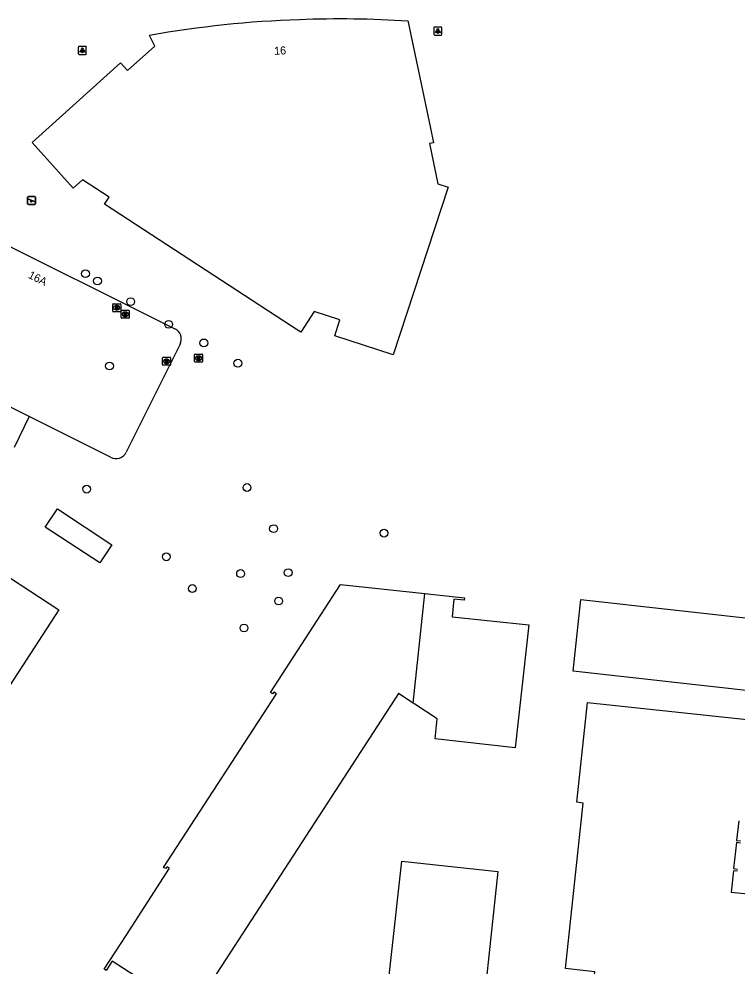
# Model space of a CAD drawing. Extents: x 162186 to 163152, y 385513 to 386513.
# Drawn here: x 162736.6 to 162826.3, y 386298.9 to 386417.2 of the extents above; entities that cross this region are included whole.
import ezdxf

# ---------------------------------------------------------------- set-up
doc = ezdxf.new("R2010")
doc.units = 0
for name, color, linetype in [('IMGEO_Boom', 7, 'Continuous'), ('IMGEO_Lichtpunt', 7, 'Continuous'), ('IMGEO_Pand', 7, 'Continuous'), ('IMGEO_Pand_nummerreeks', 7, 'Continuous'), ('IMGEO_Rioolput', 7, 'Continuous'), ('IMGEO_Speelvoorziening', 7, 'Continuous'), ('IMGEO_Terreindeel_zand', 7, 'Continuous')]:
    doc.layers.add(name, color=color, linetype=linetype)

msp = doc.modelspace()

# ---------------------------------------------------------------- linework, layer by layer
at = {"layer": 'IMGEO_Boom'}
for centre in [(162744.95, 386385.4), (162746.45, 386384.49), (162750.59, 386381.91), (162755.33, 386379.07), (162759.73, 386376.75), (162747.95, 386373.86), (162763.98, 386374.21), (162745.09, 386358.48), (162765.12, 386358.68), (162768.44, 386353.54), (162782.24, 386352.98), (162755.05, 386350.03), (162764.32, 386347.93), (162770.27, 386348.05), (162758.3, 386346.06), (162769.07, 386344.5), (162764.74, 386341.13)]:
    msp.add_circle(centre, 0.489, dxfattribs=at)
at = {"layer": 'IMGEO_Lichtpunt'}
for p, q in [((162788.46, 386416.12), (162788.46, 386415.31)), ((162788.46, 386416.12), (162788.46, 386415.31)), ((162789.37, 386416.22), (162788.56, 386416.22)), ((162789.37, 386416.22), (162788.56, 386416.22)), ((162788.56, 386415.22), (162789.37, 386415.22)), ((162788.56, 386415.22), (162789.37, 386415.22)), ((162789.46, 386415.31), (162789.46, 386416.12)), ((162789.46, 386415.31), (162789.46, 386416.12)), ((162744.05, 386413.7), (162744.05, 386412.89)), ((162744.05, 386413.7), (162744.05, 386412.89)), ((162744.96, 386413.8), (162744.15, 386413.8)), ((162744.96, 386413.8), (162744.15, 386413.8)), ((162745.05, 386412.89), (162745.05, 386413.7)), ((162745.05, 386412.89), (162745.05, 386413.7)), ((162744.15, 386412.8), (162744.96, 386412.8)), ((162744.15, 386412.8), (162744.96, 386412.8))]:
    msp.add_line(p, q, dxfattribs=at)
for points in [[(162788.84, 386415.78), (162788.88, 386415.76), (162788.69, 386415.49), (162788.65, 386415.52), (162788.84, 386415.78)], [(162788.94, 386415.74), (162788.99, 386415.74), (162788.99, 386415.41), (162788.94, 386415.41), (162788.94, 386415.74)], [(162789.05, 386415.76), (162789.09, 386415.78), (162789.28, 386415.52), (162789.24, 386415.49), (162789.05, 386415.76)], [(162744.43, 386413.36), (162744.47, 386413.34), (162744.28, 386413.07), (162744.24, 386413.1), (162744.43, 386413.36)], [(162744.53, 386413.32), (162744.58, 386413.32), (162744.58, 386412.99), (162744.53, 386412.99), (162744.53, 386413.32)], [(162744.64, 386413.34), (162744.68, 386413.36), (162744.87, 386413.1), (162744.83, 386413.07), (162744.64, 386413.34)]]:
    msp.add_lwpolyline(points, dxfattribs=at)
for centre in [(162788.96, 386415.92), (162744.55, 386413.5)]:
    msp.add_circle(centre, 0.0994, dxfattribs=at)
for centre, start, end in [((162788.56, 386416.12), 90, 180), ((162788.56, 386416.12), 90, 180), ((162788.56, 386415.31), 180, 270), ((162788.56, 386415.31), 180, 270), ((162789.37, 386416.12), 0, 90), ((162789.37, 386416.12), 0, 90), ((162789.37, 386415.31), 270, 0), ((162789.37, 386415.31), 270, 360), ((162744.15, 386413.7), 90, 180), ((162744.15, 386413.7), 90, 180), ((162744.15, 386412.89), 180, 270), ((162744.15, 386412.89), 180, 270), ((162744.96, 386413.7), 0, 90), ((162744.96, 386413.7), 0, 90), ((162744.96, 386412.89), 270, 0), ((162744.96, 386412.89), 270, 360)]:
    msp.add_arc(centre, 0.0946, start, end, dxfattribs=at)
at = {"layer": 'IMGEO_Pand'}
for points in [[(162785.24, 386416.95), (162785.27, 386416.83), (162788.05, 386403.57), (162788.43, 386401.77), (162787.91, 386401.66), (162788.97, 386396.63), (162790.24, 386396.21), (162783.39, 386375.25)], [(162783.39, 386375.25), (162776.08, 386377.64), (162776.71, 386379.63), (162773.53, 386380.66), (162771.86, 386378.09), (162770.69, 386378.84), (162747.33, 386394.1), (162747.89, 386394.97), (162744.56, 386397.14), (162743.41, 386396.1), (162738.27, 386401.81), (162743.77, 386406.76), (162749.31, 386411.76), (162750.21, 386410.77), (162753.6, 386413.81), (162752.94, 386415.15)], [(162731.2, 386390.94), (162756.09, 386378.52)], [(162737.89, 386367.56), (162729.33, 386371.83), (162731.04, 386375.28), (162715.69, 386382.93)], [(162756.77, 386376.59), (162750.04, 386363.1)], [(162748.08, 386362.48), (162737.89, 386367.56)], [(162739.92, 386353.74), (162741.43, 386356.03), (162748.25, 386351.54), (162746.75, 386349.26), (162739.92, 386353.74)], [(162731.78, 386349.83), (162741.62, 386343.4), (162733.4, 386330.82)], [(162785.87, 386331.74), (162784.03, 386332.93), (162760.89, 386297.28), (162758.17, 386293.08), (162748.29, 386299.49), (162747.53, 386298.33), (162747.3, 386298.51), (162750.02, 386302.71), (162755.46, 386311.11), (162755.13, 386311.3), (162754.99, 386311.06), (162754.71, 386311.22), (162768.8, 386332.92), (162768.48, 386333.13), (162768.32, 386332.9), (162768.05, 386333.07), (162776.82, 386346.58), (162787.34, 386345.44)], [(162787.34, 386345.44), (162787.73, 386345.4), (162792.27, 386344.91), (162792.24, 386344.59), (162790.96, 386344.72), (162790.75, 386342.53), (162800.33, 386341.52), (162798.63, 386326.17), (162788.61, 386327.27), (162788.87, 386329.8), (162786.08, 386331.6), (162785.87, 386331.74)], [(162785.87, 386331.74), (162787.34, 386345.44)], [(162829.74, 386333.07), (162805.87, 386335.72), (162806.82, 386344.7), (162830.73, 386342.04), (162829.74, 386333.07)], [(162834.82, 386225.27), (162820.34, 386234.71), (162827.47, 386245.54), (162824.11, 386245.95), (162824.07, 386245.61), (162808.7, 386247.26), (162808.99, 386250), (162809.5, 386254.72), (162785.3, 386257.31), (162785.83, 386262.29), (162788.54, 386287.59), (162781.85, 386288.31), (162784.47, 386312.01), (162796.47, 386310.72), (162793.9, 386286.89), (162796.38, 386286.62), (162795.89, 386281.99), (162806.72, 386280.83), (162808.58, 386298.18), (162804.9, 386298.57), (162807.11, 386319.26), (162806.31, 386319.35), (162807.64, 386331.84), (162829.14, 386329.54)], [(162826.55, 386317.05), (162826.28, 386314.57), (162826.78, 386314.52)], [(162826.75, 386314.26), (162826.25, 386314.31), (162825.91, 386311.06), (162826.4, 386311.01)], [(162826.38, 386310.75), (162825.88, 386310.8), (162825.59, 386308.13), (162828.95, 386307.77), (162824.74, 386268.5), (162828.43, 386268.1)]]:
    msp.add_lwpolyline(points, dxfattribs=at)
for centre, radius, start, end in [((162775.64, 386289.3), 127.89, 91.7804, 100.2217), ((162776.86, 386292.24), 124.99, 86.1563, 92.3836), ((162755.5, 386377.23), 1.42, 333.0733, 65.5463), ((162748.76, 386363.73), 1.43, 241.5913, 333.7428)]:
    msp.add_arc(centre, radius, start, end, dxfattribs=at)
at = {"layer": 'IMGEO_Rioolput'}
for p, q in [((162748.35, 386380.72), (162748.35, 386381.57)), ((162748.43, 386381.65), (162749.28, 386381.65)), ((162748.84, 386381.43), (162748.86, 386381.43)), ((162749.35, 386381.57), (162749.35, 386380.72)), ((162749.28, 386380.65), (162748.43, 386380.65)), ((162748.86, 386380.87), (162748.84, 386380.87)), ((162749.41, 386379.91), (162749.41, 386380.76)), ((162749.49, 386380.83), (162750.34, 386380.83)), ((162750.34, 386379.83), (162749.49, 386379.83)), ((162749.9, 386380.61), (162749.93, 386380.61)), ((162749.92, 386380.05), (162749.9, 386380.05)), ((162750.42, 386380.76), (162750.42, 386379.91)), ((162758.57, 386374.42), (162758.57, 386375.27)), ((162758.64, 386375.34), (162759.49, 386375.34)), ((162759.06, 386375.12), (162759.08, 386375.12)), ((162759.57, 386375.27), (162759.57, 386374.42)), ((162754.57, 386374.02), (162754.57, 386374.87)), ((162754.65, 386374.95), (162755.5, 386374.95)), ((162755.5, 386373.95), (162754.65, 386373.95)), ((162755.06, 386374.73), (162755.09, 386374.73)), ((162755.08, 386374.17), (162755.06, 386374.17)), ((162755.57, 386374.87), (162755.57, 386374.02)), ((162759.49, 386374.34), (162758.64, 386374.34)), ((162759.08, 386374.56), (162759.05, 386374.56))]:
    msp.add_line(p, q, dxfattribs=at)
for points in [[(162748.35, 386380.72), (162748.35, 386381.57)], [(162748.43, 386381.65), (162749.28, 386381.65)], [(162748.94, 386381.34), (162748.69, 386381.35), (162748.69, 386380.95)], [(162748.69, 386380.95), (162748.81, 386380.95), (162748.81, 386381.11), (162748.82, 386381.11)], [(162748.87, 386381.27), (162748.81, 386381.27), (162748.81, 386381.18)], [(162748.81, 386381.18), (162748.86, 386381.18)], [(162748.87, 386381.08), (162748.94, 386380.95), (162749.08, 386380.95), (162749.02, 386381.07)], [(162749.35, 386381.57), (162749.35, 386380.72)], [(162749.28, 386380.65), (162748.43, 386380.65)], [(162749.41, 386379.91), (162749.41, 386380.76)], [(162749.49, 386380.83), (162750.34, 386380.83)], [(162750.34, 386379.83), (162749.49, 386379.83)], [(162750, 386380.53), (162749.75, 386380.53), (162749.75, 386380.13)], [(162749.75, 386380.13), (162749.88, 386380.13), (162749.88, 386380.3), (162749.89, 386380.3)], [(162749.93, 386380.45), (162749.88, 386380.45), (162749.88, 386380.37)], [(162749.88, 386380.37), (162749.93, 386380.37)], [(162749.93, 386380.27), (162750, 386380.13), (162750.14, 386380.13), (162750.08, 386380.26)], [(162750.42, 386380.76), (162750.42, 386379.91)], [(162758.57, 386374.42), (162758.57, 386375.27)], [(162758.64, 386375.34), (162759.49, 386375.34)], [(162759.16, 386375.04), (162758.9, 386375.04), (162758.9, 386374.64)], [(162759.08, 386374.96), (162759.03, 386374.96), (162759.03, 386374.88)], [(162759.57, 386375.27), (162759.57, 386374.42)], [(162754.57, 386374.02), (162754.57, 386374.87)], [(162754.65, 386374.95), (162755.5, 386374.95)], [(162755.5, 386373.95), (162754.65, 386373.95)], [(162755.16, 386374.64), (162754.91, 386374.65), (162754.91, 386374.25)], [(162754.91, 386374.25), (162755.03, 386374.25), (162755.03, 386374.41), (162755.05, 386374.41)], [(162755.09, 386374.57), (162755.03, 386374.57), (162755.03, 386374.48)], [(162755.03, 386374.48), (162755.09, 386374.48)], [(162755.09, 386374.38), (162755.16, 386374.25), (162755.3, 386374.25), (162755.24, 386374.37)], [(162755.57, 386374.87), (162755.57, 386374.02)], [(162759.49, 386374.34), (162758.64, 386374.34)], [(162758.9, 386374.64), (162759.03, 386374.64), (162759.03, 386374.8), (162759.04, 386374.8)], [(162759.03, 386374.88), (162759.08, 386374.88)], [(162759.09, 386374.77), (162759.16, 386374.64), (162759.3, 386374.64), (162759.23, 386374.77)]]:
    msp.add_lwpolyline(points, dxfattribs=at)
for centre, radius, start, end in [((162748.43, 386381.57), 0.0765, 91.552, 178.448), ((162748.43, 386381.57), 0.0765, 91.552, 178.448), ((162748.82, 386381.06), 0.0533, 26.0293, 88.6989), ((162748.85, 386381.37), 0.19, 274.7715, 282.9687), ((162748.87, 386381.17), 0.0964, 77.0061, 93.1865), ((162748.89, 386381.23), 0.0378, 276.6634, 79.6772), ((162748.94, 386381.23), 0.109, 350.3612, 89.416), ((162748.94, 386381.23), 0.112, 277.5842, 350.9817), ((162748.92, 386381.02), 0.108, 29.5134, 73.7905), ((162749.28, 386381.57), 0.0765, 1.552, 88.448), ((162749.28, 386381.57), 0.0765, 1.552, 88.448), ((162748.43, 386380.72), 0.0765, 181.552, 268.448), ((162748.43, 386380.72), 0.0765, 181.552, 268.448), ((162749.28, 386380.72), 0.0765, 271.552, 358.448), ((162749.28, 386380.72), 0.0765, 271.552, 358.448), ((162749.49, 386380.76), 0.0765, 91.552, 178.448), ((162749.49, 386380.76), 0.0765, 91.552, 178.448), ((162749.49, 386379.91), 0.0765, 181.552, 268.448), ((162749.49, 386379.91), 0.0765, 181.552, 268.448), ((162749.88, 386380.24), 0.0533, 26.0293, 88.6989), ((162749.93, 386380.36), 0.0964, 77.0061, 93.1865), ((162749.91, 386380.56), 0.19, 274.7715, 282.9687), ((162749.95, 386380.41), 0.0378, 276.6634, 79.6772), ((162750, 386380.42), 0.109, 350.3612, 89.416), ((162750, 386380.42), 0.112, 277.5842, 350.9817), ((162749.98, 386380.21), 0.108, 29.5134, 73.7905), ((162750.34, 386380.76), 0.0765, 1.552, 88.448), ((162750.34, 386380.76), 0.0765, 1.552, 88.448), ((162750.34, 386379.91), 0.0765, 271.552, 358.448), ((162750.34, 386379.91), 0.0765, 271.552, 358.448), ((162758.64, 386375.27), 0.0765, 91.552, 178.448), ((162758.64, 386375.27), 0.0765, 91.552, 178.448), ((162759.09, 386374.86), 0.0964, 77.0061, 93.1865), ((162759.1, 386374.92), 0.0378, 276.6634, 79.6772), ((162759.16, 386374.93), 0.109, 350.3612, 89.416), ((162759.49, 386375.27), 0.0765, 1.552, 88.448), ((162759.49, 386375.27), 0.0765, 1.552, 88.448), ((162754.65, 386374.87), 0.0765, 91.552, 178.448), ((162754.65, 386374.87), 0.0765, 91.552, 178.448), ((162754.65, 386374.02), 0.0765, 181.552, 268.448), ((162754.65, 386374.02), 0.0765, 181.552, 268.448), ((162755.04, 386374.36), 0.0533, 26.0293, 88.6989), ((162755.09, 386374.47), 0.0964, 77.0061, 93.1865), ((162755.07, 386374.67), 0.19, 274.7715, 282.9687), ((162755.11, 386374.53), 0.0378, 276.6634, 79.6772), ((162755.16, 386374.54), 0.109, 350.3612, 89.416), ((162755.16, 386374.53), 0.112, 277.5842, 350.9817), ((162755.14, 386374.32), 0.108, 29.5134, 73.7905), ((162755.5, 386374.87), 0.0765, 1.552, 88.448), ((162755.5, 386374.87), 0.0765, 1.552, 88.448), ((162755.5, 386374.02), 0.0765, 271.552, 358.448), ((162755.5, 386374.02), 0.0765, 271.552, 358.448), ((162758.64, 386374.42), 0.0765, 181.552, 268.448), ((162758.64, 386374.42), 0.0765, 181.552, 268.448), ((162759.04, 386374.75), 0.0533, 26.0293, 88.6989), ((162759.06, 386375.07), 0.19, 274.7715, 282.9687), ((162759.15, 386374.93), 0.112, 277.5842, 350.9817), ((162759.14, 386374.71), 0.108, 29.5134, 73.7905), ((162759.49, 386374.42), 0.0765, 271.552, 358.448), ((162759.49, 386374.42), 0.0765, 271.552, 358.448)]:
    msp.add_arc(centre, radius, start, end, dxfattribs=at)
for centre, major_axis, ratio, start_param, end_param in [((162748.84, 386381.15), (-0.387, 0.002), 0.722429, 4.712389, 7.853982), ((162748.86, 386381.15), (-0.39, 0.002), 0.717154, 1.570796, 4.712389), ((162749.9, 386380.33), (-0.387, 0.002), 0.722429, 4.712389, 7.853982), ((162749.93, 386380.33), (-0.39, 0.002), 0.717154, 1.570796, 4.712389), ((162759.05, 386374.84), (-0.387, 0.002), 0.722429, 4.712389, 7.853982), ((162759.08, 386374.84), (-0.39, 0.002), 0.717154, 1.570796, 4.712389), ((162755.06, 386374.45), (-0.387, 0.002), 0.722429, 4.712389, 7.853982), ((162755.08, 386374.45), (-0.39, 0.002), 0.717154, 1.570796, 4.712389)]:
    msp.add_ellipse(centre, major_axis=major_axis, ratio=ratio, start_param=start_param, end_param=end_param, dxfattribs=at)
at = {"layer": 'IMGEO_Speelvoorziening'}
for p, q in [((162737.72, 386394.14), (162737.72, 386394.94)), ((162737.72, 386394.94), (162737.72, 386394.14)), ((162738.1, 386394.57), (162737.76, 386394.7)), ((162737.79, 386394.76), (162738.67, 386394.41)), ((162737.82, 386395.04), (162738.61, 386395.04)), ((162738.61, 386395.04), (162737.82, 386395.04)), ((162738.61, 386394.04), (162737.82, 386394.04)), ((162737.82, 386394.04), (162738.61, 386394.04)), ((162738.64, 386394.35), (162738.3, 386394.49)), ((162738.71, 386394.94), (162738.71, 386394.14)), ((162738.71, 386394.14), (162738.71, 386394.94))]:
    msp.add_line(p, q, dxfattribs=at)
for centre, radius, start, end in [((162737.82, 386394.94), 0.1, 90, 180), ((162737.82, 386394.94), 0.1, 90, 180), ((162737.82, 386394.14), 0.1, 180, 270), ((162737.82, 386394.14), 0.1, 180, 270), ((162737.78, 386394.73), 0.0327, 68.078, 248.078), ((162738.18, 386394.48), 0.12, 130.9928, 5.1632), ((162738.61, 386394.94), 0.1, 0, 90), ((162738.61, 386394.94), 0.1, 360, 90), ((162738.61, 386394.14), 0.1, 270, 0), ((162738.61, 386394.14), 0.1, 270, 0), ((162738.65, 386394.38), 0.0327, 248.078, 68.078)]:
    msp.add_arc(centre, radius, start, end, dxfattribs=at)
at = {"layer": 'IMGEO_Terreindeel_zand'}
msp.add_lwpolyline([(162737.89, 386367.56), (162736.03, 386363.7)], dxfattribs=at)

# ---------------------------------------------------------------- texts
at = {"layer": 'IMGEO_Pand_nummerreeks'}
for s, rotation, p in [('16', 3.1914, (162768.54, 386412.73)), ('16A', 333.4835, (162737.7, 386384.91))]:
    msp.add_text(s, height=1, rotation=rotation, dxfattribs=at).set_placement(p)

doc.saveas('drawing.dxf')
